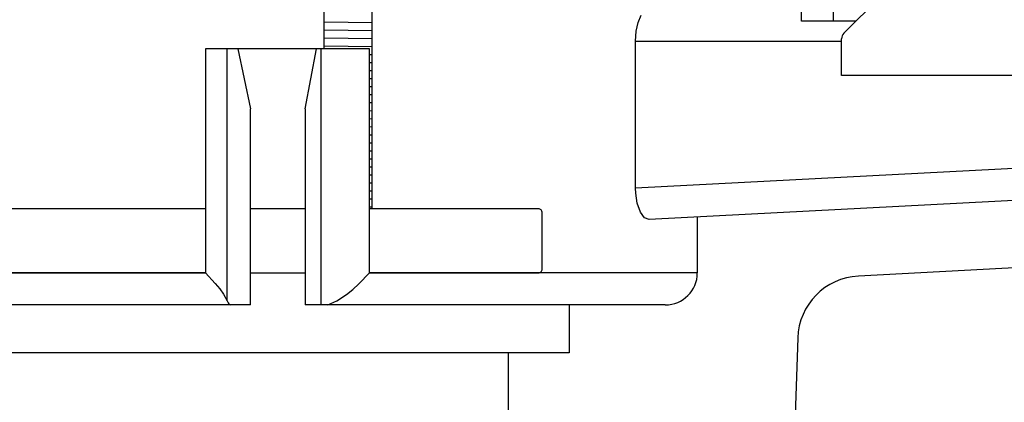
# Model space of a CAD drawing. Extents: x -169 to 6736, y -208 to 3022.
# Tile 264 of 656: x 1601.03 to 1604.87, y 969.82 to 971.31. Entities that reach past the tile are written whole.
import ezdxf

# ---------------------------------------------------------------- set-up
doc = ezdxf.new("R2010")
doc.units = 0
doc.header["$MEASUREMENT"] = 0
doc.header["$PDSIZE"] = 1
doc.layers.get('DEFPOINTS').update_dxf_attribs({"linetype": 'CONTINUOUS'})
for name, color, linetype in [('DIM', 3, 'CONTINUOUS'), ('JACK-SCREW', 2, 'CONTINUOUS'), ('SPILL-BUCKET', 1, 'CONTINUOUS')]:
    doc.layers.add(name, color=color, linetype=linetype)
doc.styles.add('SIMPLEX', font='simplex')
doc.dimstyles.new('DIM64', dxfattribs={"dimscale": 64, "dimtxt": 0.09375, "dimasz": 0.09375, "dimexe": 0.0625, "dimexo": 0.0625, "dimgap": 0.046875, "dimtad": 1, "dimdec": 4, "dimzin": 3, "dimdsep": 46, "dimlunit": 4, "dimtxsty": 'SIMPLEX', "dimcen": 0, "dimclrd": 256, "dimclre": 256, "dimclrt": 256, "dimadec": 0, "dimazin": 0, "dimtfac": 1, "dimtdec": 4, "dimtmove": 0, "dimatfit": 3, "dimfxl": 1, "dimfrac": 2, "dimtolj": 1, "dimtzin": 0, "dimarcsym": 0})

# ---------------------------------------------------------------- blocks, each defined once
blk = doc.blocks.new('*D109')
at = {"layer": 'DEFPOINTS', "color": 0, "transparency": 16777216}
for p in [(1368.5861, 978.296), (2031.8114, 978.0147), (1368.5861, 700.5233)]:
    blk.add_point(p, dxfattribs=at)
at = {"layer": 'DIM', "lineweight": -2, "transparency": 16777216}
for p, q in [((1368.5861, 974.296), (1368.5861, 696.5233)), ((2031.8114, 974.0147), (2031.8114, 696.5233)), ((2025.8114, 700.5233), (1374.5861, 700.5233))]:
    blk.add_line(p, q, dxfattribs=at)
at = {"layer": 'DIM', "transparency": 16777216}
for points in [[(1374.5861, 701.5233), (1374.5861, 699.5233), (1368.5861, 700.5233)], [(2025.8114, 701.5233), (2025.8114, 699.5233), (2031.8114, 700.5233)]]:
    blk.add_solid(points, dxfattribs=at)
at = {"layer": 'DIM', "transparency": 16777216, "insert": (1700.1988, 708.0947), "char_height": 6, "attachment_point": 5, "style": 'SIMPLEX'}
blk.add_mtext('\\A1;55\'-3 1/4" (F.V. TANK SLAB)', dxfattribs=at)

msp = doc.modelspace()

# ---------------------------------------------------------------- linework, layer by layer
at = {"layer": 'JACK-SCREW'}
for p, q in [((1602.21507, 971.19569), (1602.21507, 971.62265)), ((1602.40257, 970.57129), (1602.40257, 971.62265))]:
    msp.add_line(p, q, dxfattribs=at)
at = {"layer": 'JACK-SCREW', "color": 2, "linetype": 'Continuous'}
for points in [[(1601.75301, 970.57129), (1598.82133, 970.57129, 0.4142136), (1598.8057, 970.55567), (1598.8057, 970.33692, 0.4142136), (1598.82133, 970.32129), (1601.75301, 970.32129)], [(1602.39284, 970.32129), (1603.04972, 970.32129, 0.4142136), (1603.06534, 970.33692), (1603.06534, 970.55567, 0.4142136), (1603.04972, 970.57129), (1602.39284, 970.57129)]]:
    msp.add_lwpolyline(points, format="xyb", dxfattribs=at)
for points in [[(1602.14148, 970.57129), (1601.92843, 970.57129)], [(1601.92843, 970.32129), (1602.14148, 970.32129)]]:
    msp.add_lwpolyline(points, dxfattribs=at)
at = {"layer": 'SPILL-BUCKET', "color": 7, "linetype": 'Continuous'}
for p, q in [((1604.24084, 971.25621), (1604.63273, 971.6481)), ((1602.21507, 971.30041), (1602.40257, 971.29775)), ((1602.21507, 971.26916), (1602.40257, 971.26649)), ((1602.21507, 971.23791), (1602.40257, 971.23524)), ((1604.23169, 971.09092), (1604.23169, 971.23413)), ((1602.21507, 971.20665), (1602.40257, 971.20399)), ((1602.39284, 971.17287), (1602.40257, 971.17273)), ((1602.39284, 971.14162), (1602.40257, 971.14148)), ((1602.39284, 971.11037), (1602.40257, 971.11023)), ((1602.39284, 971.07911), (1602.40257, 971.07897)), ((1605.60575, 971.09092), (1604.23169, 971.09092)), ((1602.39284, 971.04786), (1602.40257, 971.04772)), ((1602.39284, 971.01661), (1602.40257, 971.01647)), ((1602.39284, 970.98535), (1602.40257, 970.98521)), ((1602.39284, 970.9541), (1602.40257, 970.95396)), ((1602.39284, 970.92285), (1602.40257, 970.92271)), ((1602.39284, 970.89159), (1602.40257, 970.89145)), ((1602.39284, 970.86034), (1602.40257, 970.8602)), ((1602.39284, 970.82909), (1602.40257, 970.82895)), ((1602.39284, 970.79783), (1602.40257, 970.7977)), ((1602.39284, 970.76658), (1602.40257, 970.76644)), ((1602.39284, 970.73533), (1602.40257, 970.73519)), ((1602.39284, 970.70407), (1602.40257, 970.70394)), ((1602.39284, 970.67282), (1602.40257, 970.67268)), ((1602.39284, 970.64157), (1602.40257, 970.64143)), ((1602.39284, 970.61031), (1602.40257, 970.61018)), ((1602.39284, 970.57906), (1602.40257, 970.57892))]:
    msp.add_line(p, q, dxfattribs=at)
at = {"layer": 'SPILL-BUCKET', "color": 1, "linetype": 'Continuous'}
for p, q in [((1604.07555, 971.30327), (1604.07555, 971.45842)), ((1604.20021, 971.30327), (1604.20021, 971.35874)), ((1604.20021, 971.30327), (1604.07555, 971.30327)), ((1604.21014, 971.30327), (1604.20021, 971.30327)), ((1604.23964, 971.30327), (1604.21014, 971.30327)), ((1604.2879, 971.30327), (1604.23964, 971.30327)), ((1606.05603, 970.40091), (1604.29732, 970.30874)), ((1604.06071, 970.06797), (1603.95391, 967.00939))]:
    msp.add_line(p, q, dxfattribs=at)
at = {"layer": 'SPILL-BUCKET', "linetype": 'Continuous'}
for p, q in [((1603.43955, 971.29834), (1603.4514, 971.32605)), ((1603.43185, 971.26401), (1603.43955, 971.29834)), ((1603.4291, 971.22526), (1603.43185, 971.26401)), ((1602.39284, 971.19569), (1601.75301, 971.19569)), ((1601.75301, 971.19569), (1601.75301, 970.32129)), ((1601.83823, 970.21183), (1601.83823, 971.19569)), ((1601.87903, 971.19569), (1601.90361, 971.07777)), ((1602.16341, 971.07834), (1602.18526, 971.19569)), ((1602.20294, 971.19569), (1602.20294, 970.19638)), ((1602.39284, 970.32129), (1602.39284, 971.19569)), ((1603.4291, 970.65125), (1603.4291, 971.22526)), ((1603.4291, 971.22526), (1604.23168, 971.22526)), ((1602.14148, 970.96148), (1602.16341, 971.07834)), ((1601.90361, 971.07777), (1601.92843, 970.96148)), ((1601.92843, 970.19638), (1601.92843, 970.96148)), ((1602.14148, 970.96148), (1602.14148, 970.19638)), ((1606.04295, 970.78823), (1603.4291, 970.65125)), ((1605.92458, 970.65694), (1603.48144, 970.5289)), ((1603.42977, 970.63198), (1603.4291, 970.65125)), ((1603.43565, 970.59267), (1603.42977, 970.63198)), ((1603.44767, 970.55834), (1603.43565, 970.59267)), ((1603.46394, 970.5359), (1603.44767, 970.55834)), ((1603.48144, 970.5289), (1603.46394, 970.5359)), ((1603.66958, 970.53876), (1603.66958, 970.32129)), ((1601.75301, 970.32129), (1598.67499, 970.32129)), ((1601.75301, 970.32129), (1601.75332, 970.32098)), ((1601.75332, 970.32098), (1601.79069, 970.28038)), ((1602.35129, 970.27815), (1602.39256, 970.32098)), ((1602.39256, 970.32098), (1602.39284, 970.32129)), ((1603.66958, 970.32129), (1602.39284, 970.32129)), ((1601.79069, 970.28038), (1601.80861, 970.25865)), ((1602.3273, 970.25684), (1602.35129, 970.27815)), ((1601.80861, 970.25865), (1601.82354, 970.23833)), ((1601.82354, 970.23833), (1601.83823, 970.21183)), ((1602.26461, 970.21246), (1602.30212, 970.23697)), ((1602.30212, 970.23697), (1602.3273, 970.25684)), ((1601.92843, 970.19638), (1600.92782, 970.19638)), ((1601.83823, 970.21183), (1601.83992, 970.20761)), ((1601.83992, 970.20761), (1601.84166, 970.20405)), ((1601.84166, 970.20405), (1601.84588, 970.19835)), ((1601.84588, 970.19835), (1601.85031, 970.19638)), ((1601.85031, 970.19638), (1601.85034, 970.19638)), ((1603.54466, 970.19638), (1602.14148, 970.19638)), ((1602.23026, 970.19638), (1602.26461, 970.21246)), ((1603.16992, 970.19638), (1603.16992, 970.00901)), ((1602.93308, 970.00901), (1602.93308, 969.75752))]:
    msp.add_line(p, q, dxfattribs=at)
at = {"layer": 'SPILL-BUCKET'}
msp.add_line((1603.16992, 970.00901), (1598.67299, 970.00901), dxfattribs=at)
at = {"layer": 'SPILL-BUCKET', "color": 7, "linetype": 'Continuous'}
msp.add_arc((1604.26292, 971.23413), 0.03123, 135, 180, dxfattribs=at)
at = {"layer": 'SPILL-BUCKET', "linetype": 'Continuous'}
msp.add_arc((1603.54466, 970.32129), 0.12491, 270, 0, dxfattribs=at)
at = {"layer": 'SPILL-BUCKET', "color": 1, "linetype": 'Continuous'}
msp.add_arc((1604.31039, 970.05925), 0.24983, 93, 178, dxfattribs=at)

# ---------------------------------------------------------------- dimensions: what is measured, and where the dimension line sits
at = {"layer": 'DIM'}
dim = msp.add_linear_dim(base=(1368.58612, 700.52328), p1=(2031.81144, 978.01471), p2=(1368.58612, 978.29596), angle=180, text='<> (F.V. TANK SLAB)', dimstyle='DIM64', dxfattribs=at)
dim.commit()
dim.dimension.update_dxf_attribs({"geometry": '*D109', "text_midpoint": (1700.19878, 708.09471)})

doc.saveas('drawing.dxf')
